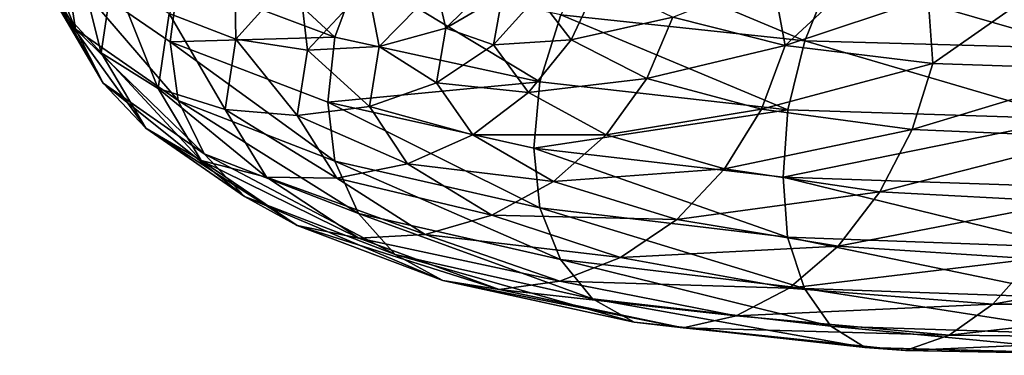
# Model space of a CAD drawing. Header units: metres. Extents: x -109 to 109, y -917 to 389.
# Tile 280 of 656: x -18.97 to -9.25, y -783.79 to -780.48. Entities that reach past the tile are written whole.
import ezdxf

# ---------------------------------------------------------------- set-up
doc = ezdxf.new("R2010")
doc.units = ezdxf.units.M
doc.layers.add('solid_24503124_XXX_01_SW0001', color=7, linetype='CONTINUOUS')

msp = doc.modelspace()

# ---------------------------------------------------------------- linework, layer by layer
at = {"layer": 'solid_24503124_XXX_01_SW0001'}
for points in [[(-18.97319, -779.21936, -13.962976), (-18.87742, -779.793518, -14.243646), (-18.421131, -780.569946, -11.01829)], [(-18.510452, -779.992859, -10.716646), (-18.97319, -779.21936, -13.962976), (-18.421131, -780.569946, -11.01829)], [(-17.147053, -779.454529, -7.236742), (-17.404568, -780.06781, -7.38095), (-15.859356, -780.648621, -4.464043)], [(-15.624704, -780.010132, -4.357882), (-17.147053, -779.454529, -7.236742), (-15.859356, -780.648621, -4.464043)], [(-18.599819, -780.337402, -14.502322), (-18.483889, -779.540894, -17.701454), (-18.167198, -780.803528, -14.736616)], [(-18.483889, -779.540894, -17.701454), (-18.053967, -780.029968, -17.864971), (-18.167198, -780.803528, -14.736616)], [(-17.495651, -780.416626, -17.965601), (-16.853947, -779.687683, -20.938013), (-16.838799, -780.669128, -17.992058)], [(-16.853947, -779.687683, -20.938013), (-16.221186, -779.984192, -20.86128), (-16.838799, -780.669128, -17.992058)], [(-18.87742, -779.793518, -14.243646), (-18.599819, -780.337402, -14.502322), (-18.15024, -781.104065, -11.323168)], [(-18.421131, -780.569946, -11.01829), (-18.87742, -779.793518, -14.243646), (-18.15024, -781.104065, -11.323168)], [(-13.311362, -779.808777, -1.817763), (-13.629477, -780.430664, -1.75692), (-11.21847, -780.687805, 0.490852)], [(-10.956629, -780.041504, 0.383462), (-13.311362, -779.808777, -1.817763), (-11.21847, -780.687805, 0.490852)], [(-18.510452, -779.992859, -10.716646), (-18.421131, -780.569946, -11.01829), (-17.40634, -781.276428, -7.904854)], [(-17.487516, -780.694763, -7.589313), (-18.510452, -779.992859, -10.716646), (-17.40634, -781.276428, -7.904854)], [(-17.404568, -780.06781, -7.38095), (-18.510452, -779.992859, -10.716646), (-17.487516, -780.694763, -7.589313)], [(-16.838799, -780.669128, -17.992058), (-16.221186, -779.984192, -20.86128), (-16.130363, -780.779114, -17.946203)], [(-16.221186, -779.984192, -20.86128), (-15.538734, -780.144348, -20.704834), (-16.130363, -780.779114, -17.946203)], [(-15.624704, -780.010132, -4.357882), (-15.859356, -780.648621, -4.464043), (-13.834164, -781.091553, -1.828772)], [(-13.629477, -780.430664, -1.75692), (-15.624704, -780.010132, -4.357882), (-13.834164, -781.091553, -1.828772)], [(-18.167198, -780.803528, -14.736616), (-18.053967, -780.029968, -17.864971), (-17.605383, -781.155701, -14.927926)], [(-18.053967, -780.029968, -17.864971), (-17.495651, -780.416626, -17.965601), (-17.605383, -781.155701, -14.927926)], [(-15.859356, -780.648621, -4.464043), (-17.404568, -780.06781, -7.38095), (-17.487516, -780.694763, -7.589313)], [(-14.856036, -780.161438, -20.482052), (-14.222534, -780.028442, -20.206659), (-14.76405, -780.559998, -17.659924)], [(-14.76405, -780.559998, -17.659924), (-14.222534, -780.028442, -20.206659), (-14.204584, -780.231262, -17.433847)], [(-13.524632, -780.676697, -12.297527), (-13.859634, -780.242493, -14.72773), (-13.252104, -780.095642, -12.108519)], [(-13.524632, -780.676697, -12.297527), (-13.252104, -780.095642, -12.108519), (-12.522066, -780.452515, -9.80217)], [(-11.410333, -780.732239, -7.640148), (-12.522066, -780.452515, -9.80217), (-11.537092, -780.065063, -7.773977)], [(-11.410333, -780.732239, -7.640148), (-11.537092, -780.065063, -7.773977), (-10.8155, -780.180115, -6.659)], [(-10.956629, -780.041504, 0.383462), (-11.21847, -780.687805, 0.490852), (-8.467752, -780.760681, 2.326113)], [(-8.270113, -780.095337, 2.181304), (-10.956629, -780.041504, 0.383462), (-8.467752, -780.760681, 2.326113)], [(-16.130363, -780.779114, -17.946203), (-15.538734, -780.144348, -20.704834), (-15.421673, -780.743713, -17.833542)], [(-15.538734, -780.144348, -20.704834), (-14.856036, -780.161438, -20.482052), (-15.421673, -780.743713, -17.833542)], [(-15.421673, -780.743713, -17.833542), (-14.856036, -780.161438, -20.482052), (-14.76405, -780.559998, -17.659924)], [(-11.410333, -780.732239, -7.640148), (-10.8155, -780.180115, -6.659), (-9.998045, -780.262573, -5.614106)], [(-14.76405, -780.559998, -17.659924), (-14.204584, -780.231262, -17.433847), (-14.293674, -780.725525, -14.920621)], [(-14.293674, -780.725525, -14.920621), (-14.204584, -780.231262, -17.433847), (-13.859634, -780.242493, -14.72773)], [(-14.293674, -780.725525, -14.920621), (-13.859634, -780.242493, -14.72773), (-13.524632, -780.676697, -12.297527)], [(-9.953267, -780.911255, -5.680564), (-11.410333, -780.732239, -7.640148), (-9.998045, -780.262573, -5.614106)], [(-9.953267, -780.911255, -5.680564), (-9.998045, -780.262573, -5.614106), (-9.089696, -780.309387, -4.645281)], [(-8.192569, -780.968323, -3.978206), (-9.953267, -780.911255, -5.680564), (-9.089696, -780.309387, -4.645281)], [(-18.599819, -780.337402, -14.502322), (-18.167198, -780.803528, -14.736616), (-17.728077, -781.547913, -11.627735)], [(-18.15024, -781.104065, -11.323168), (-18.599819, -780.337402, -14.502322), (-17.728077, -781.547913, -11.627735)], [(-17.605383, -781.155701, -14.927926), (-17.495651, -780.416626, -17.965601), (-16.94441, -781.363953, -15.060094)], [(-17.495651, -780.416626, -17.965601), (-16.838799, -780.669128, -17.992058), (-16.94441, -781.363953, -15.060094)], [(-13.629477, -780.430664, -1.75692), (-13.834164, -781.091553, -1.828772), (-11.386949, -781.367493, 0.448526)], [(-11.21847, -780.687805, 0.490852), (-13.629477, -780.430664, -1.75692), (-11.386949, -781.367493, 0.448526)], [(-12.779581, -781.059082, -9.949762), (-13.524632, -780.676697, -12.297527), (-12.522066, -780.452515, -9.80217)], [(-12.779581, -781.059082, -9.949762), (-12.522066, -780.452515, -9.80217), (-11.410333, -780.732239, -7.640148)], [(-18.421131, -780.569946, -11.01829), (-18.15024, -781.104065, -11.323168), (-17.150372, -781.801392, -8.254104)], [(-17.40634, -781.276428, -7.904854), (-18.421131, -780.569946, -11.01829), (-17.150372, -781.801392, -8.254104)], [(-15.421673, -780.743713, -17.833542), (-14.76405, -780.559998, -17.659924), (-14.856649, -781.100037, -15.058363)], [(-14.856649, -781.100037, -15.058363), (-14.76405, -780.559998, -17.659924), (-14.293674, -780.725525, -14.920621)], [(-15.859356, -780.648621, -4.464043), (-17.487516, -780.694763, -7.589313), (-15.928874, -781.290649, -4.658374)], [(-17.487516, -780.694763, -7.589313), (-17.40634, -781.276428, -7.904854), (-15.860971, -781.875854, -4.991423)], [(-15.928874, -781.290649, -4.658374), (-17.487516, -780.694763, -7.589313), (-15.860971, -781.875854, -4.991423)], [(-16.94441, -781.363953, -15.060094), (-16.838799, -780.669128, -17.992058), (-16.231531, -781.423279, -15.127542)], [(-16.838799, -780.669128, -17.992058), (-16.130363, -780.779114, -17.946203), (-16.231531, -781.423279, -15.127542)], [(-13.834164, -781.091553, -1.828772), (-15.859356, -780.648621, -4.464043), (-15.928874, -781.290649, -4.658374)], [(-13.948179, -781.196655, -12.423054), (-14.293674, -780.725525, -14.920621), (-13.524632, -780.676697, -12.297527)], [(-13.948179, -781.196655, -12.423054), (-13.524632, -780.676697, -12.297527), (-12.779581, -781.059082, -9.949762)], [(-11.21847, -780.687805, 0.490852), (-11.386949, -781.367493, 0.448526), (-8.59492, -781.455261, 2.307705)], [(-8.467752, -780.760681, 2.326113), (-11.21847, -780.687805, 0.490852), (-8.59492, -781.455261, 2.307705)], [(-16.231531, -781.423279, -15.127542), (-16.130363, -780.779114, -17.946203), (-15.518396, -781.3349, -15.127703)], [(-16.130363, -780.779114, -17.946203), (-15.421673, -780.743713, -17.833542), (-15.518396, -781.3349, -15.127703)], [(-15.518396, -781.3349, -15.127703), (-15.421673, -780.743713, -17.833542), (-14.856649, -781.100037, -15.058363)], [(-14.856649, -781.100037, -15.058363), (-14.293674, -780.725525, -14.920621), (-13.948179, -781.196655, -12.423054)], [(-11.644984, -781.362244, -7.749022), (-12.779581, -781.059082, -9.949762), (-11.410333, -780.732239, -7.640148)], [(-11.644984, -781.362244, -7.749022), (-11.410333, -780.732239, -7.640148), (-9.953267, -780.911255, -5.680564)], [(-18.167198, -780.803528, -14.736616), (-17.605383, -781.155701, -14.927926), (-17.17984, -781.866455, -11.909117)], [(-17.728077, -781.547913, -11.627735), (-18.167198, -780.803528, -14.736616), (-17.17984, -781.866455, -11.909117)], [(-10.157955, -781.562012, -5.754541), (-11.644984, -781.362244, -7.749022), (-9.953267, -780.911255, -5.680564)], [(-10.157955, -781.562012, -5.754541), (-9.953267, -780.911255, -5.680564), (-8.192569, -780.968323, -3.978206)], [(-8.361048, -781.636597, -4.022171), (-10.157955, -781.562012, -5.754541), (-8.192569, -780.968323, -3.978206)], [(-13.834164, -781.091553, -1.828772), (-15.928874, -781.290649, -4.658374), (-13.892989, -781.745483, -2.017965)], [(-13.179795, -781.614136, -10.010316), (-13.948179, -781.196655, -12.423054), (-12.779581, -781.059082, -9.949762)], [(-11.386949, -781.367493, 0.448526), (-13.834164, -781.091553, -1.828772), (-13.892989, -781.745483, -2.017965)], [(-13.179795, -781.614136, -10.010316), (-12.779581, -781.059082, -9.949762), (-11.644984, -781.362244, -7.749022)], [(-18.15024, -781.104065, -11.323168), (-17.728077, -781.547913, -11.627735), (-16.751465, -782.224243, -8.626245)], [(-17.150372, -781.801392, -8.254104), (-18.15024, -781.104065, -11.323168), (-16.751465, -782.224243, -8.626245)], [(-17.605383, -781.155701, -14.927926), (-16.94441, -781.363953, -15.060094), (-16.534845, -782.031372, -12.146313)], [(-17.17984, -781.866455, -11.909117), (-17.605383, -781.155701, -14.927926), (-16.534845, -782.031372, -12.146313)], [(-15.518396, -781.3349, -15.127703), (-14.856649, -781.100037, -15.058363), (-14.497547, -781.616028, -12.472968)], [(-14.497547, -781.616028, -12.472968), (-14.856649, -781.100037, -15.058363), (-13.948179, -781.196655, -12.423054)], [(-17.40634, -781.276428, -7.904854), (-17.150372, -781.801392, -8.254104), (-15.627728, -782.392639, -5.381809)], [(-15.860971, -781.875854, -4.991423), (-17.40634, -781.276428, -7.904854), (-15.627728, -782.392639, -5.381809)], [(-14.497547, -781.616028, -12.472968), (-13.948179, -781.196655, -12.423054), (-13.179795, -781.614136, -10.010316)], [(-16.94441, -781.363953, -15.060094), (-16.231531, -781.423279, -15.127542), (-15.839197, -782.041199, -12.326354)], [(-16.534845, -782.031372, -12.146313), (-16.94441, -781.363953, -15.060094), (-15.839197, -782.041199, -12.326354)], [(-16.231531, -781.423279, -15.127542), (-15.518396, -781.3349, -15.127703), (-15.143299, -781.901062, -12.438649)], [(-15.928874, -781.290649, -4.658374), (-15.860971, -781.875854, -4.991423), (-13.835573, -782.335571, -2.358774)], [(-13.892989, -781.745483, -2.017965), (-15.928874, -781.290649, -4.658374), (-13.835573, -782.335571, -2.358774)], [(-15.143299, -781.901062, -12.438649), (-15.518396, -781.3349, -15.127703), (-14.497547, -781.616028, -12.472968)], [(-11.386949, -781.367493, 0.448526), (-13.892989, -781.745483, -2.017965), (-11.432131, -782.03186, 0.26564)], [(-12.009667, -781.949524, -7.748947), (-13.179795, -781.614136, -10.010316), (-11.644984, -781.362244, -7.749022)], [(-12.009667, -781.949524, -7.748947), (-11.644984, -781.362244, -7.749022), (-10.157955, -781.562012, -5.754541)], [(-8.59492, -781.455261, 2.307705), (-11.386949, -781.367493, 0.448526), (-11.432131, -782.03186, 0.26564)], [(-15.839197, -782.041199, -12.326354), (-16.231531, -781.423279, -15.127542), (-15.143299, -781.901062, -12.438649)], [(-8.59492, -781.455261, 2.307705), (-11.432131, -782.03186, 0.26564), (-8.623638, -782.127747, 2.130739)], [(-17.728077, -781.547913, -11.627735), (-17.17984, -781.866455, -11.909117), (-16.233429, -782.511047, -8.994294)], [(-16.751465, -782.224243, -8.626245), (-17.728077, -781.547913, -11.627735), (-16.233429, -782.511047, -8.994294)], [(-10.476069, -782.177795, -5.69997), (-12.009667, -781.949524, -7.748947), (-10.157955, -781.562012, -5.754541)], [(-10.476069, -782.177795, -5.69997), (-10.157955, -781.562012, -5.754541), (-8.361048, -781.636597, -4.022171)], [(-15.143299, -781.901062, -12.438649), (-14.497547, -781.616028, -12.472968), (-13.6989, -782.07605, -9.975571)], [(-13.6989, -782.07605, -9.975571), (-14.497547, -781.616028, -12.472968), (-13.179795, -781.614136, -10.010316)], [(-13.6989, -782.07605, -9.975571), (-13.179795, -781.614136, -10.010316), (-12.009667, -781.949524, -7.748947)], [(-8.622889, -782.276245, -3.920927), (-10.476069, -782.177795, -5.69997), (-8.361048, -781.636597, -4.022171)], [(-13.892989, -781.745483, -2.017965), (-13.835573, -782.335571, -2.358774), (-11.388107, -782.626099, -0.083067)], [(-11.432131, -782.03186, 0.26564), (-13.892989, -781.745483, -2.017965), (-11.388107, -782.626099, -0.083067)], [(-17.17984, -781.866455, -11.909117), (-16.534845, -782.031372, -12.146313), (-15.623965, -782.63501, -9.332596)], [(-16.233429, -782.511047, -8.994294), (-17.17984, -781.866455, -11.909117), (-15.623965, -782.63501, -9.332596)], [(-17.150372, -781.801392, -8.254104), (-16.751465, -782.224243, -8.626245), (-15.264236, -782.796509, -5.816715)], [(-15.627728, -782.392639, -5.381809), (-17.150372, -781.801392, -8.254104), (-15.264236, -782.796509, -5.816715)], [(-15.860971, -781.875854, -4.991423), (-15.627728, -782.392639, -5.381809), (-13.632113, -782.845459, -2.785779)], [(-13.835573, -782.335571, -2.358774), (-15.860971, -781.875854, -4.991423), (-13.632113, -782.845459, -2.785779)], [(-15.839197, -782.041199, -12.326354), (-15.143299, -781.901062, -12.438649), (-14.309078, -782.408691, -9.841372)], [(-14.309078, -782.408691, -9.841372), (-15.143299, -781.901062, -12.438649), (-13.6989, -782.07605, -9.975571)], [(-12.482685, -782.450562, -7.635272), (-13.6989, -782.07605, -9.975571), (-12.009667, -781.949524, -7.748947)], [(-12.482685, -782.450562, -7.635272), (-12.009667, -781.949524, -7.748947), (-10.476069, -782.177795, -5.69997)], [(-16.534845, -782.031372, -12.146313), (-15.839197, -782.041199, -12.326354), (-14.96664, -782.597961, -9.621063)], [(-15.623965, -782.63501, -9.332596), (-16.534845, -782.031372, -12.146313), (-14.96664, -782.597961, -9.621063)], [(-14.96664, -782.597961, -9.621063), (-15.839197, -782.041199, -12.326354), (-14.309078, -782.408691, -9.841372)], [(-11.432131, -782.03186, 0.26564), (-11.388107, -782.626099, -0.083067), (-8.595796, -782.725708, 1.775683)], [(-8.623638, -782.127747, 2.130739), (-11.432131, -782.03186, 0.26564), (-8.595796, -782.725708, 1.775683)], [(-14.309078, -782.408691, -9.841372), (-13.6989, -782.07605, -9.975571), (-12.482685, -782.450562, -7.635272)], [(-16.751465, -782.224243, -8.626245), (-16.233429, -782.511047, -8.994294), (-14.792194, -783.054382, -6.265344)], [(-15.264236, -782.796509, -5.816715), (-16.751465, -782.224243, -8.626245), (-14.792194, -783.054382, -6.265344)], [(-10.888683, -782.713257, -5.515448), (-12.482685, -782.450562, -7.635272), (-10.476069, -782.177795, -5.69997)], [(-10.888683, -782.713257, -5.515448), (-10.476069, -782.177795, -5.69997), (-8.622889, -782.276245, -3.920927)], [(-13.835573, -782.335571, -2.358774), (-13.632113, -782.845459, -2.785779), (-11.22064, -783.130493, -0.540963)], [(-11.388107, -782.626099, -0.083067), (-13.835573, -782.335571, -2.358774), (-11.22064, -783.130493, -0.540963)], [(-8.962513, -782.840515, -3.675857), (-10.888683, -782.713257, -5.515448), (-8.622889, -782.276245, -3.920927)], [(-15.627728, -782.392639, -5.381809), (-15.264236, -782.796509, -5.816715), (-13.31504, -783.232849, -3.276709)], [(-13.632113, -782.845459, -2.785779), (-15.627728, -782.392639, -5.381809), (-13.31504, -783.232849, -3.276709)], [(-14.96664, -782.597961, -9.621063), (-14.309078, -782.408691, -9.841372), (-13.038691, -782.826782, -7.408012)], [(-13.038691, -782.826782, -7.408012), (-14.309078, -782.408691, -9.841372), (-12.482685, -782.450562, -7.635272)], [(-13.038691, -782.826782, -7.408012), (-12.482685, -782.450562, -7.635272), (-10.888683, -782.713257, -5.515448)], [(-16.233429, -782.511047, -8.994294), (-15.623965, -782.63501, -9.332596), (-14.236839, -783.14093, -6.697714)], [(-14.792194, -783.054382, -6.265344), (-16.233429, -782.511047, -8.994294), (-14.236839, -783.14093, -6.697714)], [(-15.623965, -782.63501, -9.332596), (-14.96664, -782.597961, -9.621063), (-13.637873, -783.060974, -7.087111)], [(-14.236839, -783.14093, -6.697714), (-15.623965, -782.63501, -9.332596), (-13.637873, -783.060974, -7.087111)], [(-13.637873, -783.060974, -7.087111), (-14.96664, -782.597961, -9.621063), (-13.038691, -782.826782, -7.408012)], [(-11.388107, -782.626099, -0.083067), (-11.22064, -783.130493, -0.540963), (-8.46939, -783.226135, 1.29357)], [(-8.595796, -782.725708, 1.775683), (-11.388107, -782.626099, -0.083067), (-8.46939, -783.226135, 1.29357)], [(-11.373689, -783.127869, -5.204736), (-13.038691, -782.826782, -7.408012), (-10.888683, -782.713257, -5.515448)], [(-11.373689, -783.127869, -5.204736), (-10.888683, -782.713257, -5.515448), (-8.962513, -782.840515, -3.675857)], [(-15.264236, -782.796509, -5.816715), (-14.792194, -783.054382, -6.265344), (-12.903275, -783.465454, -3.797369)], [(-13.31504, -783.232849, -3.276709), (-15.264236, -782.796509, -5.816715), (-12.903275, -783.465454, -3.797369)], [(-13.637873, -783.060974, -7.087111), (-13.038691, -782.826782, -7.408012), (-11.373689, -783.127869, -5.204736)], [(-9.361722, -783.28717, -3.293933), (-11.373689, -783.127869, -5.204736), (-8.962513, -782.840515, -3.675857)], [(-9.361722, -783.28717, -3.293933), (-8.962513, -782.840515, -3.675857), (-6.764946, -782.81488, -2.163603)], [(-7.06627, -783.286377, -1.724784), (-9.361722, -783.28717, -3.293933), (-6.764946, -782.81488, -2.163603)], [(-13.632113, -782.845459, -2.785779), (-13.31504, -783.232849, -3.276709), (-10.959655, -783.504333, -1.079358)], [(-11.22064, -783.130493, -0.540963), (-13.632113, -782.845459, -2.785779), (-10.959655, -783.504333, -1.079358)], [(-14.792194, -783.054382, -6.265344), (-14.236839, -783.14093, -6.697714), (-12.418838, -783.519226, -4.313914)], [(-12.903275, -783.465454, -3.797369), (-14.792194, -783.054382, -6.265344), (-12.418838, -783.519226, -4.313914)], [(-14.236839, -783.14093, -6.697714), (-13.637873, -783.060974, -7.087111), (-11.896358, -783.401611, -4.793694)], [(-11.896358, -783.401611, -4.793694), (-13.637873, -783.060974, -7.087111), (-11.373689, -783.127869, -5.204736)], [(-11.896358, -783.401611, -4.793694), (-11.373689, -783.127869, -5.204736), (-9.361722, -783.28717, -3.293933)], [(-11.22064, -783.130493, -0.540963), (-10.959655, -783.504333, -1.079358), (-8.272397, -783.589844, 0.717695)], [(-8.46939, -783.226135, 1.29357), (-11.22064, -783.130493, -0.540963), (-8.272397, -783.589844, 0.717695)], [(-12.418838, -783.519226, -4.313914), (-14.236839, -783.14093, -6.697714), (-11.896358, -783.401611, -4.793694)], [(-13.31504, -783.232849, -3.276709), (-12.903275, -783.465454, -3.797369), (-10.62073, -783.716064, -1.661183)], [(-10.959655, -783.504333, -1.079358), (-13.31504, -783.232849, -3.276709), (-10.62073, -783.716064, -1.661183)], [(-9.791933, -783.59375, -2.806059), (-11.896358, -783.401611, -4.793694), (-9.361722, -783.28717, -3.293933)], [(-9.791933, -783.59375, -2.806059), (-9.361722, -783.28717, -3.293933), (-7.06627, -783.286377, -1.724784)], [(-7.390996, -783.618408, -1.175637), (-9.791933, -783.59375, -2.806059), (-7.06627, -783.286377, -1.724784)], [(-12.418838, -783.519226, -4.313914), (-11.896358, -783.401611, -4.793694), (-9.791933, -783.59375, -2.806059)], [(-12.903275, -783.465454, -3.797369), (-12.418838, -783.519226, -4.313914), (-10.221988, -783.742676, -2.249319)], [(-10.62073, -783.716064, -1.661183), (-12.903275, -783.465454, -3.797369), (-10.221988, -783.742676, -2.249319)], [(-10.221988, -783.742676, -2.249319), (-12.418838, -783.519226, -4.313914), (-9.791933, -783.59375, -2.806059)], [(-10.959655, -783.504333, -1.079358), (-10.62073, -783.716064, -1.661183), (-8.016576, -783.785706, 0.087394)], [(-8.272397, -783.589844, 0.717695), (-10.959655, -783.504333, -1.079358), (-8.016576, -783.785706, 0.087394)], [(-10.221988, -783.742676, -2.249319), (-9.791933, -783.59375, -2.806059), (-7.390996, -783.618408, -1.175637)], [(-7.715603, -783.791443, -0.557627), (-10.221988, -783.742676, -2.249319), (-7.390996, -783.618408, -1.175637)], [(-10.62073, -783.716064, -1.661183), (-10.221988, -783.742676, -2.249319), (-7.715603, -783.791443, -0.557627)], [(-8.016576, -783.785706, 0.087394), (-10.62073, -783.716064, -1.661183), (-7.715603, -783.791443, -0.557627)]]:
    msp.add_3dface(points, dxfattribs=at)

doc.saveas('drawing.dxf')
